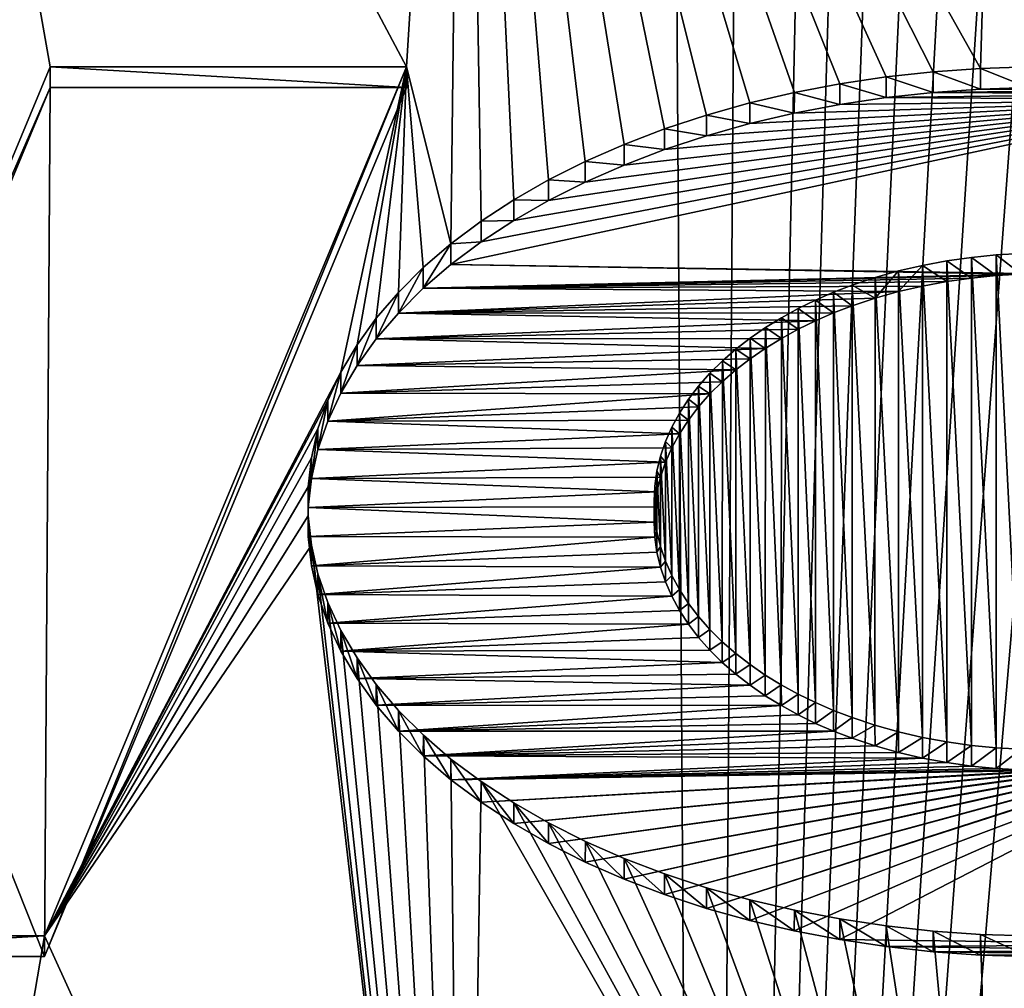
# Model space of a CAD drawing. Header units: metres. Extents: x -109 to 109, y -452 to 89.
# Tile 299 of 656: x -75.61 to -73.66, y -66.37 to -64.46. Entities that reach past the tile are written whole.
import ezdxf

# ---------------------------------------------------------------- set-up
doc = ezdxf.new("R2010")
doc.units = ezdxf.units.M
doc.layers.add('solid_K244270000C71_000', color=7, linetype='CONTINUOUS')

msp = doc.modelspace()

# ---------------------------------------------------------------- linework, layer by layer
at = {"layer": 'solid_K244270000C71_000'}
for points in [[(-76.500175, -72.822037, 26.29035), (-75.704636, -43.876331, 7.471826), (-75.418259, -43.989391, 7.527418)], [(-76.500175, -72.822037, 26.29035), (-75.418259, -43.989391, 7.527418), (-75.11319, -44.148254, 7.605583)], [(-76.500175, -72.822037, 26.29035), (-75.11319, -44.148254, 7.605583), (-74.785744, -44.363247, 7.711441)], [(-76.500175, -72.822037, 26.29035), (-74.785744, -44.363247, 7.711441), (-74.434319, -44.646252, 7.850984)], [(-74.250687, -72.791595, 26.102348), (-76.500175, -72.822037, 26.29035), (-74.434319, -44.646252, 7.850984)], [(-74.250687, -72.791595, 26.102348), (-74.434319, -44.646252, 7.850984), (-74.059448, -45.008808, 8.030034)], [(-74.250687, -72.791595, 26.102348), (-74.059448, -45.008808, 8.030034), (-73.663307, -45.461758, 8.25418)], [(-74.250687, -72.791595, 26.102348), (-73.663307, -45.461758, 8.25418), (-73.457771, -45.725483, 8.384879)], [(-74.250687, -72.791595, 26.102348), (-73.457771, -45.725483, 8.384879), (-73.247543, -46.016716, 8.529492)], [(-74.250687, -72.791595, 26.102348), (-73.247543, -46.016716, 8.529492), (-73.032753, -46.33675, 8.688663)], [(-74.250687, -72.791595, 26.102348), (-73.032753, -46.33675, 8.688663), (-72.813553, -46.687202, 8.863256)], [(-74.250687, -72.791595, 26.102348), (-72.813553, -46.687202, 8.863256), (-72.590157, -47.070621, 9.054749)], [(-74.250687, -72.791595, 26.102348), (-72.590157, -47.070621, 9.054749), (-72.362717, -47.488049, 9.263634)], [(-74.250687, -72.791595, 26.102348), (-72.362717, -47.488049, 9.263634), (-72.131516, -47.942654, 9.491823)], [(-72.013924, -72.697655, 25.532331), (-74.250687, -72.791595, 26.102348), (-72.131516, -47.942654, 9.491823)], [(-75.901672, -65.403168, 45.807724), (-75.545891, -64.548409, 47.028446), (-75.897324, -62.561806, 49.865612)], [(-74.840904, -64.548409, 47.028446), (-74.727005, -62.727257, 49.629326), (-75.897324, -62.561806, 49.865612)], [(-75.545891, -64.548409, 47.028446), (-74.840904, -64.548409, 47.028446), (-75.897324, -62.561806, 49.865612)], [(-74.7528, -64.89875, 46.528107), (-74.727005, -62.727257, 49.629326), (-74.840904, -64.548409, 47.028446)], [(-74.7528, -64.89875, 46.528107), (-74.693016, -64.853996, 46.59203), (-74.727005, -62.727257, 49.629326)], [(-73.704704, -64.551605, 47.023888), (-73.659714, -63.048546, 49.170479), (-74.727005, -62.727257, 49.629326)], [(-73.798401, -64.558197, 47.014477), (-73.704704, -64.551605, 47.023888), (-74.727005, -62.727257, 49.629326)], [(-73.891235, -64.568359, 46.999954), (-73.798401, -64.558197, 47.014477), (-74.727005, -62.727257, 49.629326)], [(-73.983025, -64.5821, 46.980339), (-73.891235, -64.568359, 46.999954), (-74.727005, -62.727257, 49.629326)], [(-74.073036, -64.599312, 46.955757), (-73.983025, -64.5821, 46.980339), (-74.727005, -62.727257, 49.629326)], [(-74.16111, -64.619972, 46.926247), (-74.073036, -64.599312, 46.955757), (-74.727005, -62.727257, 49.629326)], [(-74.246979, -64.644058, 46.891853), (-74.16111, -64.619972, 46.926247), (-74.727005, -62.727257, 49.629326)], [(-74.330086, -64.67141, 46.852783), (-74.246979, -64.644058, 46.891853), (-74.727005, -62.727257, 49.629326)], [(-74.410149, -64.701981, 46.809128), (-74.330086, -64.67141, 46.852783), (-74.727005, -62.727257, 49.629326)], [(-74.486801, -64.735649, 46.76104), (-74.410149, -64.701981, 46.809128), (-74.727005, -62.727257, 49.629326)], [(-74.559792, -64.772331, 46.708652), (-74.486801, -64.735649, 46.76104), (-74.727005, -62.727257, 49.629326)], [(-74.628624, -64.811829, 46.652248), (-74.559792, -64.772331, 46.708652), (-74.727005, -62.727257, 49.629326)], [(-74.693016, -64.853996, 46.59203), (-74.628624, -64.811829, 46.652248), (-74.727005, -62.727257, 49.629326)], [(-73.704704, -64.551605, 47.023888), (-73.61042, -64.548615, 47.02816), (-73.659714, -63.048546, 49.170479)], [(-73.236, -64.572632, 46.993862), (-72.757477, -63.507, 48.515736), (-73.659714, -63.048546, 49.170479)], [(-73.328613, -64.561241, 47.01012), (-73.236, -64.572632, 46.993862), (-73.659714, -63.048546, 49.170479)], [(-73.421974, -64.553444, 47.021263), (-73.328613, -64.561241, 47.01012), (-73.659714, -63.048546, 49.170479)], [(-73.51609, -64.549225, 47.02729), (-73.421974, -64.553444, 47.021263), (-73.659714, -63.048546, 49.170479)], [(-73.61042, -64.548615, 47.02816), (-73.51609, -64.549225, 47.02729), (-73.659714, -63.048546, 49.170479)], [(-75.545891, -64.589371, 47.057125), (-75.545891, -64.548409, 47.028446), (-75.901672, -65.403168, 45.807724)], [(-74.970695, -65.153282, 46.1646), (-74.840904, -64.548409, 47.028446), (-75.557144, -66.269142, 44.570992)], [(-75.557144, -66.310097, 44.59967), (-75.557144, -66.269142, 44.570992), (-74.840904, -64.548409, 47.028446)], [(-74.840904, -64.589371, 47.057125), (-75.557144, -66.310097, 44.59967), (-74.840904, -64.548409, 47.028446)], [(-74.840904, -64.589371, 47.057125), (-74.840904, -64.548409, 47.028446), (-75.545891, -64.548409, 47.028446)], [(-75.545891, -64.589371, 47.057125), (-74.840904, -64.589371, 47.057125), (-75.545891, -64.548409, 47.028446)], [(-74.970695, -65.153282, 46.1646), (-74.938652, -65.09893, 46.242218), (-74.840904, -64.548409, 47.028446)], [(-74.938652, -65.09893, 46.242218), (-74.900658, -65.046127, 46.317638), (-74.840904, -64.548409, 47.028446)], [(-74.900658, -65.046127, 46.317638), (-74.856842, -64.994987, 46.390667), (-74.840904, -64.548409, 47.028446)], [(-74.856842, -64.994987, 46.390667), (-74.807457, -64.945793, 46.460926), (-74.840904, -64.548409, 47.028446)], [(-74.807457, -64.945793, 46.460926), (-74.7528, -64.89875, 46.528107), (-74.840904, -64.548409, 47.028446)], [(-73.70472, -64.59256, 47.052563), (-73.704704, -64.551605, 47.023888), (-73.798401, -64.558197, 47.014477)], [(-73.70472, -64.59256, 47.052563), (-73.610443, -64.589569, 47.056839), (-73.704704, -64.551605, 47.023888)], [(-73.610443, -64.589569, 47.056839), (-73.61042, -64.548615, 47.02816), (-73.704704, -64.551605, 47.023888)], [(-73.891258, -64.609322, 47.028629), (-73.891235, -64.568359, 46.999954), (-73.983025, -64.5821, 46.980339)], [(-73.891258, -64.609322, 47.028629), (-73.798424, -64.599152, 47.043152), (-73.891235, -64.568359, 46.999954)], [(-73.798424, -64.599152, 47.043152), (-73.798401, -64.558197, 47.014477), (-73.891235, -64.568359, 46.999954)], [(-73.798424, -64.599152, 47.043152), (-73.70472, -64.59256, 47.052563), (-73.798401, -64.558197, 47.014477)], [(-75.901672, -65.44413, 45.836403), (-75.545891, -64.589371, 47.057125), (-75.901672, -65.403168, 45.807724)], [(-75.901672, -65.44413, 45.836403), (-75.557144, -66.310097, 44.59967), (-75.545891, -64.589371, 47.057125)], [(-75.545891, -64.589371, 47.057125), (-75.557144, -66.310097, 44.59967), (-74.840904, -64.589371, 47.057125)], [(-73.98304, -64.623055, 47.009014), (-73.983025, -64.5821, 46.980339), (-74.073036, -64.599312, 46.955757)], [(-73.98304, -64.623055, 47.009014), (-73.891258, -64.609322, 47.028629), (-73.983025, -64.5821, 46.980339)], [(-73.70472, -64.59256, 47.052563), (-73.516106, -64.590179, 47.055969), (-73.610443, -64.589569, 47.056839)], [(-73.70472, -64.59256, 47.052563), (-73.421982, -64.594398, 47.049946), (-73.516106, -64.590179, 47.055969)], [(-74.073051, -64.640274, 46.984428), (-74.073036, -64.599312, 46.955757), (-74.16111, -64.619972, 46.926247)], [(-74.073051, -64.640274, 46.984428), (-73.98304, -64.623055, 47.009014), (-74.073036, -64.599312, 46.955757)], [(-73.98304, -64.623055, 47.009014), (-73.236, -64.613586, 47.022541), (-73.891258, -64.609322, 47.028629)], [(-73.891258, -64.609322, 47.028629), (-73.328621, -64.602196, 47.038803), (-73.798424, -64.599152, 47.043152)], [(-73.891258, -64.609322, 47.028629), (-73.236, -64.613586, 47.022541), (-73.328621, -64.602196, 47.038803)], [(-73.798424, -64.599152, 47.043152), (-73.421982, -64.594398, 47.049946), (-73.70472, -64.59256, 47.052563)], [(-73.798424, -64.599152, 47.043152), (-73.328621, -64.602196, 47.038803), (-73.421982, -64.594398, 47.049946)], [(-74.752792, -64.939705, 46.556789), (-73.236, -64.613586, 47.022541), (-74.693016, -64.894951, 46.620712)], [(-73.574272, -64.958107, 46.530514), (-73.236, -64.613586, 47.022541), (-74.752792, -64.939705, 46.556789)], [(-74.693016, -64.894951, 46.620712), (-73.236, -64.613586, 47.022541), (-74.628624, -64.852783, 46.680927)], [(-74.628624, -64.852783, 46.680927), (-73.236, -64.613586, 47.022541), (-74.559799, -64.813293, 46.737328)], [(-74.559799, -64.813293, 46.737328), (-73.236, -64.613586, 47.022541), (-74.486801, -64.776611, 46.789715)], [(-74.486801, -64.776611, 46.789715), (-73.236, -64.613586, 47.022541), (-74.410156, -64.742943, 46.837803)], [(-74.410156, -64.742943, 46.837803), (-73.236, -64.613586, 47.022541), (-74.330093, -64.712372, 46.881458)], [(-74.330093, -64.712372, 46.881458), (-73.236, -64.613586, 47.022541), (-74.246994, -64.685013, 46.920528)], [(-74.246994, -64.685013, 46.920528), (-73.236, -64.613586, 47.022541), (-74.161125, -64.660934, 46.954918)], [(-74.161125, -64.660934, 46.954918), (-74.16111, -64.619972, 46.926247), (-74.246979, -64.644058, 46.891853)], [(-74.161125, -64.660934, 46.954918), (-73.236, -64.613586, 47.022541), (-74.073051, -64.640274, 46.984428)], [(-74.161125, -64.660934, 46.954918), (-74.073051, -64.640274, 46.984428), (-74.16111, -64.619972, 46.926247)], [(-74.073051, -64.640274, 46.984428), (-73.236, -64.613586, 47.022541), (-73.98304, -64.623055, 47.009014)], [(-74.246994, -64.685013, 46.920528), (-74.246979, -64.644058, 46.891853), (-74.330086, -64.67141, 46.852783)], [(-74.246994, -64.685013, 46.920528), (-74.161125, -64.660934, 46.954918), (-74.246979, -64.644058, 46.891853)], [(-74.330093, -64.712372, 46.881458), (-74.330086, -64.67141, 46.852783), (-74.410149, -64.701981, 46.809128)], [(-74.330093, -64.712372, 46.881458), (-74.246994, -64.685013, 46.920528), (-74.330086, -64.67141, 46.852783)], [(-74.410156, -64.742943, 46.837803), (-74.410149, -64.701981, 46.809128), (-74.486801, -64.735649, 46.76104)], [(-74.410156, -64.742943, 46.837803), (-74.330093, -64.712372, 46.881458), (-74.410149, -64.701981, 46.809128)], [(-74.486801, -64.776611, 46.789715), (-74.486801, -64.735649, 46.76104), (-74.559792, -64.772331, 46.708652)], [(-74.486801, -64.776611, 46.789715), (-74.410156, -64.742943, 46.837803), (-74.486801, -64.735649, 46.76104)], [(-74.559799, -64.813293, 46.737328), (-74.559792, -64.772331, 46.708652), (-74.628624, -64.811829, 46.652248)], [(-74.559799, -64.813293, 46.737328), (-74.486801, -64.776611, 46.789715), (-74.559792, -64.772331, 46.708652)], [(-74.628624, -64.852783, 46.680927), (-74.628624, -64.811829, 46.652248), (-74.693016, -64.853996, 46.59203)], [(-74.628624, -64.852783, 46.680927), (-74.559799, -64.813293, 46.737328), (-74.628624, -64.811829, 46.652248)], [(-74.693016, -64.894951, 46.620712), (-74.693016, -64.853996, 46.59203), (-74.7528, -64.89875, 46.528107)], [(-74.693016, -64.894951, 46.620712), (-74.628624, -64.852783, 46.680927), (-74.693016, -64.853996, 46.59203)], [(-74.807449, -64.986748, 46.489613), (-74.7528, -64.89875, 46.528107), (-74.807457, -64.945793, 46.460926)], [(-74.807449, -64.986748, 46.489613), (-74.752792, -64.939705, 46.556789), (-74.7528, -64.89875, 46.528107)], [(-74.752792, -64.939705, 46.556789), (-74.693016, -64.894951, 46.620712), (-74.7528, -64.89875, 46.528107)], [(-73.673424, -64.920815, 46.496601), (-73.722588, -64.925697, 46.489628), (-73.673492, -65.896736, 45.102844)], [(-73.673431, -64.961769, 46.52528), (-73.722588, -64.925697, 46.489628), (-73.673424, -64.920815, 46.496601)], [(-73.673424, -64.920815, 46.496601), (-73.673492, -65.896736, 45.102844), (-73.623894, -65.89959, 45.098766)], [(-73.623863, -64.958923, 46.52935), (-73.673431, -64.961769, 46.52528), (-73.673424, -64.920815, 46.496601)], [(-73.623848, -64.917961, 46.500671), (-73.673424, -64.920815, 46.496601), (-73.623894, -65.89959, 45.098766)], [(-73.623863, -64.958923, 46.52935), (-73.673424, -64.920815, 46.496601), (-73.623848, -64.917961, 46.500671)], [(-73.623863, -64.958923, 46.52935), (-74.752792, -64.939705, 46.556789), (-74.807449, -64.986748, 46.489613)], [(-73.574272, -64.958107, 46.530514), (-74.752792, -64.939705, 46.556789), (-73.623863, -64.958923, 46.52935)], [(-73.819473, -64.941582, 46.466942), (-73.866913, -64.952591, 46.451221), (-73.819603, -65.875946, 45.132534)], [(-73.866913, -64.993546, 46.4799), (-73.866913, -64.952591, 46.451221), (-73.819473, -64.941582, 46.466942)], [(-73.819489, -64.982544, 46.495617), (-73.866913, -64.993546, 46.4799), (-73.819473, -64.941582, 46.466942)], [(-73.819473, -64.941582, 46.466942), (-73.819603, -65.875946, 45.132534), (-73.771423, -65.884926, 45.119709)], [(-73.771347, -64.973572, 46.508423), (-73.819489, -64.982544, 46.495617), (-73.819473, -64.941582, 46.466942)], [(-73.771324, -64.93261, 46.479748), (-73.819473, -64.941582, 46.466942), (-73.771423, -65.884926, 45.119709)], [(-73.771347, -64.973572, 46.508423), (-73.819473, -64.941582, 46.466942), (-73.771324, -64.93261, 46.479748)], [(-73.771324, -64.93261, 46.479748), (-73.771423, -65.884926, 45.119709), (-73.722672, -65.891846, 45.109821)], [(-73.722603, -64.966652, 46.518303), (-73.771347, -64.973572, 46.508423), (-73.771324, -64.93261, 46.479748)], [(-73.722588, -64.925697, 46.489628), (-73.771324, -64.93261, 46.479748), (-73.722672, -65.891846, 45.109821)], [(-73.722603, -64.966652, 46.518303), (-73.771324, -64.93261, 46.479748), (-73.722588, -64.925697, 46.489628)], [(-73.722588, -64.925697, 46.489628), (-73.722672, -65.891846, 45.109821), (-73.673492, -65.896736, 45.102844)], [(-73.673431, -64.961769, 46.52528), (-73.722603, -64.966652, 46.518303), (-73.722588, -64.925697, 46.489628)], [(-74.856834, -65.035942, 46.419353), (-74.807457, -64.945793, 46.460926), (-74.856842, -64.994987, 46.390667)], [(-74.856834, -65.035942, 46.419353), (-74.807449, -64.986748, 46.489613), (-74.807457, -64.945793, 46.460926)], [(-73.623863, -64.958923, 46.52935), (-74.807449, -64.986748, 46.489613), (-73.673431, -64.961769, 46.52528)], [(-73.673431, -64.961769, 46.52528), (-74.807449, -64.986748, 46.489613), (-73.722603, -64.966652, 46.518303)], [(-73.913345, -65.006584, 46.461277), (-73.913322, -64.965622, 46.43261), (-73.866913, -64.952591, 46.451221)], [(-73.866913, -64.993546, 46.4799), (-73.913345, -65.006584, 46.461277), (-73.866913, -64.952591, 46.451221)], [(-73.866913, -64.952591, 46.451221), (-73.913322, -64.965622, 46.43261), (-73.867073, -65.864922, 45.148273)], [(-73.866913, -64.952591, 46.451221), (-73.867073, -65.864922, 45.148273), (-73.819603, -65.875946, 45.132534)], [(-73.722603, -64.966652, 46.518303), (-74.807449, -64.986748, 46.489613), (-73.771347, -64.973572, 46.508423)], [(-73.771347, -64.973572, 46.508423), (-74.807449, -64.986748, 46.489613), (-73.819489, -64.982544, 46.495617)], [(-73.958595, -64.980675, 46.41111), (-73.995316, -64.994766, 46.390991), (-73.958748, -65.836823, 45.188404)], [(-73.958641, -65.021652, 46.439766), (-73.995316, -64.994766, 46.390991), (-73.958595, -64.980675, 46.41111)], [(-73.958595, -64.980675, 46.41111), (-73.958748, -65.836823, 45.188404), (-73.913483, -65.851883, 45.166893)], [(-73.913345, -65.006584, 46.461277), (-73.958641, -65.021652, 46.439766), (-73.958595, -64.980675, 46.41111)], [(-73.913322, -64.965622, 46.43261), (-73.958595, -64.980675, 46.41111), (-73.913483, -65.851883, 45.166893)], [(-73.913345, -65.006584, 46.461277), (-73.958595, -64.980675, 46.41111), (-73.913322, -64.965622, 46.43261)], [(-73.913322, -64.965622, 46.43261), (-73.913483, -65.851883, 45.166893), (-73.867073, -65.864922, 45.148273)], [(-74.900642, -65.087067, 46.346336), (-74.856842, -64.994987, 46.390667), (-74.900658, -65.046127, 46.317638)], [(-74.900642, -65.087067, 46.346336), (-74.856834, -65.035942, 46.419353), (-74.856842, -64.994987, 46.390667)], [(-73.866913, -64.993546, 46.4799), (-74.807449, -64.986748, 46.489613), (-74.856834, -65.035942, 46.419353)], [(-73.866913, -64.993546, 46.4799), (-74.856834, -65.035942, 46.419353), (-73.913345, -65.006584, 46.461277)], [(-73.819489, -64.982544, 46.495617), (-74.807449, -64.986748, 46.489613), (-73.866913, -64.993546, 46.4799)], [(-73.995316, -64.994766, 46.390991), (-74.031006, -65.010239, 46.368893), (-73.995499, -65.822708, 45.208561)], [(-73.995354, -65.035736, 46.419643), (-74.031006, -65.010239, 46.368893), (-73.995316, -64.994766, 46.390991)], [(-73.995316, -64.994766, 46.390991), (-73.995499, -65.822708, 45.208561), (-73.958748, -65.836823, 45.188404)], [(-73.958641, -65.021652, 46.439766), (-73.995354, -65.035736, 46.419643), (-73.995316, -64.994766, 46.390991)], [(-73.913345, -65.006584, 46.461277), (-74.856834, -65.035942, 46.419353), (-73.958641, -65.021652, 46.439766)], [(-74.031006, -65.010239, 46.368893), (-74.065483, -65.027084, 46.344833), (-74.031235, -65.807213, 45.230694)], [(-74.031044, -65.051208, 46.397545), (-74.065483, -65.027084, 46.344833), (-74.031006, -65.010239, 46.368893)], [(-74.031006, -65.010239, 46.368893), (-74.031235, -65.807213, 45.230694), (-73.995499, -65.822708, 45.208561)], [(-73.995354, -65.035736, 46.419643), (-74.031044, -65.051208, 46.397545), (-74.031006, -65.010239, 46.368893)], [(-74.031044, -65.051208, 46.397545), (-74.856834, -65.035942, 46.419353), (-74.900642, -65.087067, 46.346336)], [(-73.958641, -65.021652, 46.439766), (-74.856834, -65.035942, 46.419353), (-73.995354, -65.035736, 46.419643)], [(-73.995354, -65.035736, 46.419643), (-74.856834, -65.035942, 46.419353), (-74.031044, -65.051208, 46.397545)], [(-74.065483, -65.027084, 46.344833), (-74.098732, -65.045296, 46.318829), (-74.065697, -65.790359, 45.254757)], [(-74.065521, -65.068062, 46.373482), (-74.098732, -65.045296, 46.318829), (-74.065483, -65.027084, 46.344833)], [(-74.065483, -65.027084, 46.344833), (-74.065697, -65.790359, 45.254757), (-74.031235, -65.807213, 45.230694)], [(-74.031044, -65.051208, 46.397545), (-74.065521, -65.068062, 46.373482), (-74.065483, -65.027084, 46.344833)], [(-74.938637, -65.13987, 46.270924), (-74.900658, -65.046127, 46.317638), (-74.938652, -65.09893, 46.242218)], [(-74.938637, -65.13987, 46.270924), (-74.900642, -65.087067, 46.346336), (-74.900658, -65.046127, 46.317638)], [(-74.031044, -65.051208, 46.397545), (-74.900642, -65.087067, 46.346336), (-74.065521, -65.068062, 46.373482)], [(-74.098732, -65.045296, 46.318829), (-74.130409, -65.064781, 46.290993), (-74.0989, -65.772163, 45.28075)], [(-74.098778, -65.086281, 46.347466), (-74.130409, -65.064781, 46.290993), (-74.098732, -65.045296, 46.318829)], [(-74.098732, -65.045296, 46.318829), (-74.0989, -65.772163, 45.28075), (-74.065697, -65.790359, 45.254757)], [(-74.065521, -65.068062, 46.373482), (-74.098778, -65.086281, 46.347466), (-74.098732, -65.045296, 46.318829)], [(-74.065521, -65.068062, 46.373482), (-74.900642, -65.087067, 46.346336), (-74.098778, -65.086281, 46.347466)], [(-74.130409, -65.064781, 46.290993), (-74.160583, -65.085564, 46.261314), (-74.130577, -65.752663, 45.308601)], [(-74.130463, -65.105774, 46.319622), (-74.160583, -65.085564, 46.261314), (-74.130409, -65.064781, 46.290993)], [(-74.130409, -65.064781, 46.290993), (-74.130577, -65.752663, 45.308601), (-74.0989, -65.772163, 45.28075)], [(-74.098778, -65.086281, 46.347466), (-74.130463, -65.105774, 46.319622), (-74.130409, -65.064781, 46.290993)], [(-74.130463, -65.105774, 46.319622), (-74.900642, -65.087067, 46.346336), (-74.938637, -65.13987, 46.270924)], [(-74.098778, -65.086281, 46.347466), (-74.900642, -65.087067, 46.346336), (-74.130463, -65.105774, 46.319622)], [(-74.160583, -65.085564, 46.261314), (-74.18895, -65.107559, 46.229904), (-74.160774, -65.73185, 45.338326)], [(-74.160637, -65.126564, 46.289932), (-74.18895, -65.107559, 46.229904), (-74.160583, -65.085564, 46.261314)], [(-74.160583, -65.085564, 46.261314), (-74.160774, -65.73185, 45.338326), (-74.130577, -65.752663, 45.308601)], [(-74.130463, -65.105774, 46.319622), (-74.160637, -65.126564, 46.289932), (-74.160583, -65.085564, 46.261314)], [(-74.970688, -65.194229, 46.193302), (-74.938652, -65.09893, 46.242218), (-74.970695, -65.153282, 46.1646)], [(-74.970688, -65.194229, 46.193302), (-74.938637, -65.13987, 46.270924), (-74.938652, -65.09893, 46.242218)], [(-74.130463, -65.105774, 46.319622), (-74.938637, -65.13987, 46.270924), (-74.160637, -65.126564, 46.289932)], [(-74.18895, -65.107559, 46.229904), (-74.215546, -65.130783, 46.196728), (-74.189148, -65.709839, 45.369759)], [(-74.189003, -65.14856, 46.258522), (-74.215546, -65.130783, 46.196728), (-74.18895, -65.107559, 46.229904)], [(-74.18895, -65.107559, 46.229904), (-74.189148, -65.709839, 45.369759), (-74.160774, -65.73185, 45.338326)], [(-74.160637, -65.126564, 46.289932), (-74.189003, -65.14856, 46.258522), (-74.18895, -65.107559, 46.229904)], [(-74.160637, -65.126564, 46.289932), (-74.938637, -65.13987, 46.270924), (-74.189003, -65.14856, 46.258522)], [(-74.215546, -65.130783, 46.196728), (-74.240089, -65.155098, 46.162006), (-74.215714, -65.686615, 45.402924)], [(-74.215584, -65.171776, 46.225357), (-74.240089, -65.155098, 46.162006), (-74.215546, -65.130783, 46.196728)], [(-74.215546, -65.130783, 46.196728), (-74.215714, -65.686615, 45.402924), (-74.189148, -65.709839, 45.369759)], [(-74.189003, -65.14856, 46.258522), (-74.215584, -65.171776, 46.225357), (-74.215546, -65.130783, 46.196728)], [(-74.996498, -65.208755, 46.085381), (-74.970695, -65.153282, 46.1646), (-75.557144, -66.269142, 44.570992)], [(-74.99649, -65.249695, 46.114086), (-74.970695, -65.153282, 46.1646), (-74.996498, -65.208755, 46.085381)], [(-74.99649, -65.249695, 46.114086), (-74.970688, -65.194229, 46.193302), (-74.970695, -65.153282, 46.1646)], [(-74.189003, -65.14856, 46.258522), (-74.938637, -65.13987, 46.270924), (-74.970688, -65.194229, 46.193302)], [(-74.189003, -65.14856, 46.258522), (-74.970688, -65.194229, 46.193302), (-74.215584, -65.171776, 46.225357)], [(-74.240089, -65.155098, 46.162006), (-74.262451, -65.180435, 46.12582), (-74.240227, -65.662308, 45.437637)], [(-74.24012, -65.196091, 46.190639), (-74.262451, -65.180435, 46.12582), (-74.240089, -65.155098, 46.162006)], [(-74.240089, -65.155098, 46.162006), (-74.240227, -65.662308, 45.437637), (-74.215714, -65.686615, 45.402924)], [(-74.215584, -65.171776, 46.225357), (-74.24012, -65.196091, 46.190639), (-74.240089, -65.155098, 46.162006)], [(-74.215584, -65.171776, 46.225357), (-74.970688, -65.194229, 46.193302), (-74.24012, -65.196091, 46.190639)], [(-74.24012, -65.196091, 46.190639), (-74.970688, -65.194229, 46.193302), (-74.99649, -65.249695, 46.114086)], [(-74.262451, -65.180435, 46.12582), (-74.28257, -65.206734, 46.088261), (-74.262581, -65.636963, 45.473835)], [(-74.262489, -65.221443, 46.154427), (-74.28257, -65.206734, 46.088261), (-74.262451, -65.180435, 46.12582)], [(-74.262451, -65.180435, 46.12582), (-74.262581, -65.636963, 45.473835), (-74.240227, -65.662308, 45.437637)], [(-74.24012, -65.196091, 46.190639), (-74.262489, -65.221443, 46.154427), (-74.262451, -65.180435, 46.12582)], [(-75.015999, -65.265205, 46.004757), (-74.996498, -65.208755, 46.085381), (-75.557144, -66.269142, 44.570992)], [(-75.015991, -65.306137, 46.03347), (-74.996498, -65.208755, 46.085381), (-75.015999, -65.265205, 46.004757)], [(-75.015991, -65.306137, 46.03347), (-74.99649, -65.249695, 46.114086), (-74.996498, -65.208755, 46.085381)], [(-74.24012, -65.196091, 46.190639), (-74.99649, -65.249695, 46.114086), (-74.262489, -65.221443, 46.154427)], [(-74.28257, -65.206734, 46.088261), (-74.300232, -65.233879, 46.049503), (-74.282692, -65.610649, 45.511414)], [(-74.282623, -65.247765, 46.116837), (-74.300232, -65.233879, 46.049503), (-74.28257, -65.206734, 46.088261)], [(-74.28257, -65.206734, 46.088261), (-74.282692, -65.610649, 45.511414), (-74.262581, -65.636963, 45.473835)], [(-74.262489, -65.221443, 46.154427), (-74.282623, -65.247765, 46.116837), (-74.28257, -65.206734, 46.088261)], [(-74.262489, -65.221443, 46.154427), (-74.99649, -65.249695, 46.114086), (-74.282623, -65.247765, 46.116837)], [(-74.300232, -65.233879, 46.049503), (-74.31546, -65.261841, 46.00956), (-74.300339, -65.583496, 45.550194)], [(-74.300278, -65.274902, 46.078083), (-74.31546, -65.261841, 46.00956), (-74.300232, -65.233879, 46.049503)], [(-74.300232, -65.233879, 46.049503), (-74.300339, -65.583496, 45.550194), (-74.282692, -65.610649, 45.511414)], [(-74.282623, -65.247765, 46.116837), (-74.300278, -65.274902, 46.078083), (-74.300232, -65.233879, 46.049503)], [(-74.300278, -65.274902, 46.078083), (-74.99649, -65.249695, 46.114086), (-75.015991, -65.306137, 46.03347)], [(-74.282623, -65.247765, 46.116837), (-74.99649, -65.249695, 46.114086), (-74.300278, -65.274902, 46.078083)], [(-75.02906, -65.322403, 45.923077), (-75.015999, -65.265205, 46.004757), (-75.557144, -66.269142, 44.570992)], [(-75.029053, -65.363335, 45.951786), (-75.015999, -65.265205, 46.004757), (-75.02906, -65.322403, 45.923077)], [(-75.029053, -65.363335, 45.951786), (-75.015991, -65.306137, 46.03347), (-75.015999, -65.265205, 46.004757)], [(-74.31546, -65.261841, 46.00956), (-74.327995, -65.290375, 45.968811), (-74.315552, -65.555511, 45.59016)], [(-74.315483, -65.302856, 46.038166), (-74.327995, -65.290375, 45.968811), (-74.31546, -65.261841, 46.00956)], [(-74.31546, -65.261841, 46.00956), (-74.315552, -65.555511, 45.59016), (-74.300339, -65.583496, 45.550194)], [(-74.300278, -65.274902, 46.078083), (-74.315483, -65.302856, 46.038166), (-74.31546, -65.261841, 46.00956)], [(-74.300278, -65.274902, 46.078083), (-75.015991, -65.306137, 46.03347), (-74.315483, -65.302856, 46.038166)], [(-74.327995, -65.290375, 45.968811), (-74.337891, -65.319519, 45.927189), (-74.328079, -65.526978, 45.630905)], [(-74.328018, -65.33139, 45.99741), (-74.337891, -65.319519, 45.927189), (-74.327995, -65.290375, 45.968811)], [(-74.327995, -65.290375, 45.968811), (-74.328079, -65.526978, 45.630905), (-74.315552, -65.555511, 45.59016)], [(-74.315483, -65.302856, 46.038166), (-74.328018, -65.33139, 45.99741), (-74.327995, -65.290375, 45.968811)], [(-74.328018, -65.33139, 45.99741), (-75.015991, -65.306137, 46.03347), (-75.029053, -65.363335, 45.951786)], [(-74.315483, -65.302856, 46.038166), (-75.015991, -65.306137, 46.03347), (-74.328018, -65.33139, 45.99741)], [(-75.035606, -65.379944, 45.840889), (-75.02906, -65.322403, 45.923077), (-75.557144, -66.269142, 44.570992)], [(-75.035606, -65.420883, 45.869602), (-75.02906, -65.322403, 45.923077), (-75.035606, -65.379944, 45.840889)], [(-75.035606, -65.420883, 45.869602), (-75.029053, -65.363335, 45.951786), (-75.02906, -65.322403, 45.923077)], [(-74.328018, -65.33139, 45.99741), (-75.029053, -65.363335, 45.951786), (-74.337906, -65.360558, 45.955757)], [(-74.337891, -65.319519, 45.927189), (-74.344986, -65.348984, 45.885117), (-74.337944, -65.497856, 45.672493)], [(-74.337906, -65.360558, 45.955757), (-74.344986, -65.348984, 45.885117), (-74.337891, -65.319519, 45.927189)], [(-74.337891, -65.319519, 45.927189), (-74.337944, -65.497856, 45.672493), (-74.328079, -65.526978, 45.630905)], [(-74.328018, -65.33139, 45.99741), (-74.337906, -65.360558, 45.955757), (-74.337891, -65.319519, 45.927189)], [(-74.344986, -65.348984, 45.885117), (-74.349266, -65.378761, 45.842579), (-74.345016, -65.468399, 45.714565)], [(-74.345001, -65.39003, 45.913658), (-74.349266, -65.378761, 45.842579), (-74.344986, -65.348984, 45.885117)], [(-74.344986, -65.348984, 45.885117), (-74.345016, -65.468399, 45.714565), (-74.337944, -65.497856, 45.672493)], [(-74.337906, -65.360558, 45.955757), (-74.345001, -65.39003, 45.913658), (-74.344986, -65.348984, 45.885117)], [(-74.345001, -65.39003, 45.913658), (-75.029053, -65.363335, 45.951786), (-75.035606, -65.420883, 45.869602)], [(-74.337906, -65.360558, 45.955757), (-75.029053, -65.363335, 45.951786), (-74.345001, -65.39003, 45.913658)], [(-75.035606, -65.437653, 45.758476), (-75.035606, -65.379944, 45.840889), (-75.557144, -66.269142, 44.570992)], [(-75.035606, -65.478584, 45.787189), (-75.035606, -65.379944, 45.840889), (-75.035606, -65.437653, 45.758476)], [(-75.035606, -65.478584, 45.787189), (-75.035606, -65.420883, 45.869602), (-75.035606, -65.379944, 45.840889)], [(-74.345001, -65.39003, 45.913658), (-75.035606, -65.420883, 45.869602), (-74.349274, -65.41983, 45.871098)], [(-74.349266, -65.378761, 45.842579), (-74.350716, -65.408661, 45.799885), (-74.349281, -65.438576, 45.757156)], [(-74.349274, -65.41983, 45.871098), (-74.350716, -65.408661, 45.799885), (-74.349266, -65.378761, 45.842579)], [(-74.349266, -65.378761, 45.842579), (-74.349281, -65.438576, 45.757156), (-74.345016, -65.468399, 45.714565)], [(-74.345001, -65.39003, 45.913658), (-74.349274, -65.41983, 45.871098), (-74.349266, -65.378761, 45.842579)], [(-74.350716, -65.449738, 45.828396), (-74.349281, -65.438576, 45.757156), (-74.350716, -65.408661, 45.799885)], [(-74.349274, -65.41983, 45.871098), (-74.350716, -65.449738, 45.828396), (-74.350716, -65.408661, 45.799885)], [(-74.349274, -65.41983, 45.871098), (-75.035606, -65.420883, 45.869602), (-74.350716, -65.449738, 45.828396)], [(-74.350716, -65.449738, 45.828396), (-75.035606, -65.420883, 45.869602), (-75.035606, -65.478584, 45.787189)], [(-75.901672, -65.44413, 45.836403), (-76.242859, -66.310097, 44.59967), (-75.557144, -66.310097, 44.59967)], [(-75.029045, -65.495201, 45.676285), (-75.035606, -65.437653, 45.758476), (-75.557144, -66.269142, 44.570992)], [(-75.029053, -65.536133, 45.705006), (-75.035606, -65.437653, 45.758476), (-75.029045, -65.495201, 45.676285)], [(-75.029053, -65.536133, 45.705006), (-75.035606, -65.478584, 45.787189), (-75.035606, -65.437653, 45.758476)], [(-74.350716, -65.449738, 45.828396), (-74.349274, -65.479637, 45.785694), (-74.349281, -65.438576, 45.757156)], [(-74.349274, -65.479637, 45.785694), (-74.345016, -65.468399, 45.714565), (-74.349281, -65.438576, 45.757156)], [(-74.350716, -65.449738, 45.828396), (-75.035606, -65.478584, 45.787189), (-74.349274, -65.479637, 45.785694)], [(-74.349274, -65.479637, 45.785694), (-74.345001, -65.509438, 45.743134), (-74.345016, -65.468399, 45.714565)], [(-74.345001, -65.509438, 45.743134), (-74.337944, -65.497856, 45.672493), (-74.345016, -65.468399, 45.714565)], [(-74.349274, -65.479637, 45.785694), (-75.035606, -65.478584, 45.787189), (-75.029053, -65.536133, 45.705006)], [(-74.349274, -65.479637, 45.785694), (-75.029053, -65.536133, 45.705006), (-74.345001, -65.509438, 45.743134)], [(-75.029045, -65.495201, 45.676285), (-75.557144, -66.269142, 44.570992), (-74.727005, -68.090294, 41.970112)], [(-75.015991, -65.59333, 45.623325), (-75.029053, -65.536133, 45.705006), (-75.029045, -65.495201, 45.676285)], [(-75.015984, -65.552399, 45.594597), (-75.029045, -65.495201, 45.676285), (-74.727005, -68.090294, 41.970112)], [(-75.015991, -65.59333, 45.623325), (-75.029045, -65.495201, 45.676285), (-75.015984, -65.552399, 45.594597)], [(-74.345001, -65.509438, 45.743134), (-74.337906, -65.53891, 45.701035), (-74.337944, -65.497856, 45.672493)], [(-74.337906, -65.53891, 45.701035), (-74.328079, -65.526978, 45.630905), (-74.337944, -65.497856, 45.672493)], [(-74.345001, -65.509438, 45.743134), (-75.029053, -65.536133, 45.705006), (-74.337906, -65.53891, 45.701035)], [(-74.337906, -65.53891, 45.701035), (-74.328018, -65.568077, 45.659382), (-74.328079, -65.526978, 45.630905)], [(-74.328018, -65.568077, 45.659382), (-74.315552, -65.555511, 45.59016), (-74.328079, -65.526978, 45.630905)], [(-74.337906, -65.53891, 45.701035), (-75.029053, -65.536133, 45.705006), (-75.015991, -65.59333, 45.623325)], [(-74.337906, -65.53891, 45.701035), (-75.015991, -65.59333, 45.623325), (-74.328018, -65.568077, 45.659382)], [(-74.99649, -65.649773, 45.542709), (-75.015991, -65.59333, 45.623325), (-75.015984, -65.552399, 45.594597)], [(-74.996483, -65.608849, 45.513988), (-75.015984, -65.552399, 45.594597), (-74.727005, -68.090294, 41.970112)], [(-74.99649, -65.649773, 45.542709), (-75.015984, -65.552399, 45.594597), (-74.996483, -65.608849, 45.513988)], [(-74.328018, -65.568077, 45.659382), (-74.315483, -65.596611, 45.618629), (-74.315552, -65.555511, 45.59016)], [(-74.315483, -65.596611, 45.618629), (-74.300339, -65.583496, 45.550194), (-74.315552, -65.555511, 45.59016)], [(-74.328018, -65.568077, 45.659382), (-75.015991, -65.59333, 45.623325), (-74.315483, -65.596611, 45.618629)], [(-74.315483, -65.596611, 45.618629), (-74.300278, -65.624565, 45.578709), (-74.300339, -65.583496, 45.550194)], [(-74.300278, -65.624565, 45.578709), (-74.282692, -65.610649, 45.511414), (-74.300339, -65.583496, 45.550194)], [(-74.315483, -65.596611, 45.618629), (-75.015991, -65.59333, 45.623325), (-74.99649, -65.649773, 45.542709)], [(-74.315483, -65.596611, 45.618629), (-74.99649, -65.649773, 45.542709), (-74.300278, -65.624565, 45.578709)], [(-74.970688, -65.705238, 45.463493), (-74.99649, -65.649773, 45.542709), (-74.996483, -65.608849, 45.513988)], [(-74.300278, -65.624565, 45.578709), (-74.99649, -65.649773, 45.542709), (-74.282623, -65.651703, 45.539955)], [(-74.970673, -65.664314, 45.434772), (-74.996483, -65.608849, 45.513988), (-74.727005, -68.090294, 41.970112)], [(-74.970688, -65.705238, 45.463493), (-74.996483, -65.608849, 45.513988), (-74.970673, -65.664314, 45.434772)], [(-74.300278, -65.624565, 45.578709), (-74.282623, -65.651703, 45.539955), (-74.282692, -65.610649, 45.511414)], [(-74.282623, -65.651703, 45.539955), (-74.262581, -65.636963, 45.473835), (-74.282692, -65.610649, 45.511414)], [(-74.282623, -65.651703, 45.539955), (-74.262489, -65.678024, 45.502365), (-74.262581, -65.636963, 45.473835)], [(-74.262489, -65.678024, 45.502365), (-74.240227, -65.662308, 45.437637), (-74.262581, -65.636963, 45.473835)], [(-74.282623, -65.651703, 45.539955), (-74.99649, -65.649773, 45.542709), (-74.970688, -65.705238, 45.463493)], [(-74.282623, -65.651703, 45.539955), (-74.970688, -65.705238, 45.463493), (-74.262489, -65.678024, 45.502365)], [(-74.262489, -65.678024, 45.502365), (-74.24012, -65.703377, 45.466156), (-74.240227, -65.662308, 45.437637)], [(-74.24012, -65.703377, 45.466156), (-74.215714, -65.686615, 45.402924), (-74.240227, -65.662308, 45.437637)], [(-74.938637, -65.759598, 45.385872), (-74.970688, -65.705238, 45.463493), (-74.970673, -65.664314, 45.434772)], [(-74.262489, -65.678024, 45.502365), (-74.970688, -65.705238, 45.463493), (-74.24012, -65.703377, 45.466156)], [(-74.938614, -65.718674, 45.357136), (-74.970673, -65.664314, 45.434772), (-74.727005, -68.090294, 41.970112)], [(-74.938637, -65.759598, 45.385872), (-74.970673, -65.664314, 45.434772), (-74.938614, -65.718674, 45.357136)], [(-74.24012, -65.703377, 45.466156), (-74.215584, -65.727692, 45.431435), (-74.215714, -65.686615, 45.402924)], [(-74.215584, -65.727692, 45.431435), (-74.189148, -65.709839, 45.369759), (-74.215714, -65.686615, 45.402924)], [(-74.24012, -65.703377, 45.466156), (-74.970688, -65.705238, 45.463493), (-74.215584, -65.727692, 45.431435)], [(-74.215584, -65.727692, 45.431435), (-74.970688, -65.705238, 45.463493), (-74.938637, -65.759598, 45.385872)], [(-74.900642, -65.812401, 45.310459), (-74.938637, -65.759598, 45.385872), (-74.938614, -65.718674, 45.357136)], [(-74.90062, -65.771477, 45.281731), (-74.938614, -65.718674, 45.357136), (-74.727005, -68.090294, 41.970112)], [(-74.900642, -65.812401, 45.310459), (-74.938614, -65.718674, 45.357136), (-74.90062, -65.771477, 45.281731)], [(-74.215584, -65.727692, 45.431435), (-74.189003, -65.750908, 45.39827), (-74.189148, -65.709839, 45.369759)], [(-74.189003, -65.750908, 45.39827), (-74.160774, -65.73185, 45.338326), (-74.189148, -65.709839, 45.369759)], [(-74.215584, -65.727692, 45.431435), (-74.938637, -65.759598, 45.385872), (-74.189003, -65.750908, 45.39827)], [(-74.189003, -65.750908, 45.39827), (-74.160637, -65.772903, 45.366859), (-74.160774, -65.73185, 45.338326)], [(-74.160637, -65.772903, 45.366859), (-74.130577, -65.752663, 45.308601), (-74.160774, -65.73185, 45.338326)], [(-74.189003, -65.750908, 45.39827), (-74.938637, -65.759598, 45.385872), (-74.160637, -65.772903, 45.366859)], [(-74.160637, -65.772903, 45.366859), (-74.938637, -65.759598, 45.385872), (-74.900642, -65.812401, 45.310459)], [(-74.160637, -65.772903, 45.366859), (-74.130463, -65.793694, 45.33717), (-74.130577, -65.752663, 45.308601)], [(-74.130463, -65.793694, 45.33717), (-74.0989, -65.772163, 45.28075), (-74.130577, -65.752663, 45.308601)], [(-74.856834, -65.863525, 45.237438), (-74.900642, -65.812401, 45.310459), (-74.90062, -65.771477, 45.281731)], [(-74.160637, -65.772903, 45.366859), (-74.900642, -65.812401, 45.310459), (-74.130463, -65.793694, 45.33717)], [(-74.856812, -65.822594, 45.208725), (-74.90062, -65.771477, 45.281731), (-74.727005, -68.090294, 41.970112)], [(-74.856834, -65.863525, 45.237438), (-74.90062, -65.771477, 45.281731), (-74.856812, -65.822594, 45.208725)], [(-74.130463, -65.793694, 45.33717), (-74.098778, -65.813187, 45.309326), (-74.0989, -65.772163, 45.28075)], [(-74.098778, -65.813187, 45.309326), (-74.065697, -65.790359, 45.254757), (-74.0989, -65.772163, 45.28075)], [(-74.130463, -65.793694, 45.33717), (-74.900642, -65.812401, 45.310459), (-74.098778, -65.813187, 45.309326)], [(-74.098778, -65.813187, 45.309326), (-74.065521, -65.831406, 45.283314), (-74.065697, -65.790359, 45.254757)], [(-74.065521, -65.831406, 45.283314), (-74.031235, -65.807213, 45.230694), (-74.065697, -65.790359, 45.254757)], [(-74.098778, -65.813187, 45.309326), (-74.900642, -65.812401, 45.310459), (-74.856834, -65.863525, 45.237438)], [(-74.098778, -65.813187, 45.309326), (-74.856834, -65.863525, 45.237438), (-74.065521, -65.831406, 45.283314)], [(-74.065521, -65.831406, 45.283314), (-74.031044, -65.848259, 45.259247), (-74.031235, -65.807213, 45.230694)], [(-74.031044, -65.848259, 45.259247), (-73.995499, -65.822708, 45.208561), (-74.031235, -65.807213, 45.230694)], [(-74.807449, -65.91272, 45.167179), (-74.856834, -65.863525, 45.237438), (-74.856812, -65.822594, 45.208725)], [(-74.065521, -65.831406, 45.283314), (-74.856834, -65.863525, 45.237438), (-74.031044, -65.848259, 45.259247)], [(-74.807404, -65.871803, 45.138447), (-74.856812, -65.822594, 45.208725), (-74.727005, -68.090294, 41.970112)], [(-74.807449, -65.91272, 45.167179), (-74.856812, -65.822594, 45.208725), (-74.807404, -65.871803, 45.138447)], [(-74.031044, -65.848259, 45.259247), (-73.995354, -65.863731, 45.237148), (-73.995499, -65.822708, 45.208561)], [(-73.995354, -65.863731, 45.237148), (-73.958748, -65.836823, 45.188404), (-73.995499, -65.822708, 45.208561)], [(-73.995354, -65.863731, 45.237148), (-73.958641, -65.877815, 45.21703), (-73.958748, -65.836823, 45.188404)], [(-73.958641, -65.877815, 45.21703), (-73.913483, -65.851883, 45.166893), (-73.958748, -65.836823, 45.188404)], [(-74.031044, -65.848259, 45.259247), (-74.856834, -65.863525, 45.237438), (-73.995354, -65.863731, 45.237148)], [(-73.958641, -65.877815, 45.21703), (-73.913345, -65.892883, 45.195518), (-73.913483, -65.851883, 45.166893)], [(-73.913345, -65.892883, 45.195518), (-73.867073, -65.864922, 45.148273), (-73.913483, -65.851883, 45.166893)], [(-73.995354, -65.863731, 45.237148), (-74.856834, -65.863525, 45.237438), (-74.807449, -65.91272, 45.167179)], [(-73.995354, -65.863731, 45.237148), (-74.807449, -65.91272, 45.167179), (-73.958641, -65.877815, 45.21703)], [(-74.752792, -65.959763, 45.100006), (-74.807449, -65.91272, 45.167179), (-74.807404, -65.871803, 45.138447)], [(-73.958641, -65.877815, 45.21703), (-74.807449, -65.91272, 45.167179), (-73.913345, -65.892883, 45.195518)], [(-74.752739, -65.918846, 45.071266), (-74.807404, -65.871803, 45.138447), (-74.727005, -68.090294, 41.970112)], [(-74.752792, -65.959763, 45.100006), (-74.807404, -65.871803, 45.138447), (-74.752739, -65.918846, 45.071266)], [(-73.913345, -65.892883, 45.195518), (-73.866913, -65.905922, 45.176891), (-73.867073, -65.864922, 45.148273)], [(-73.866913, -65.905922, 45.176891), (-73.819603, -65.875946, 45.132534), (-73.867073, -65.864922, 45.148273)], [(-73.866913, -65.905922, 45.176891), (-73.819489, -65.916924, 45.161175), (-73.819603, -65.875946, 45.132534)], [(-73.819489, -65.916924, 45.161175), (-73.771423, -65.884926, 45.119709), (-73.819603, -65.875946, 45.132534)], [(-73.913345, -65.892883, 45.195518), (-74.807449, -65.91272, 45.167179), (-73.866913, -65.905922, 45.176891)], [(-73.236, -65.890007, 45.199619), (-74.246994, -66.214455, 44.736267), (-74.161125, -66.238533, 44.701874)], [(-73.282326, -65.903465, 45.180401), (-74.246994, -66.214455, 44.736267), (-73.236, -65.890007, 45.199619)], [(-73.236, -65.890007, 45.199619), (-74.161125, -66.238533, 44.701874), (-74.073051, -66.259193, 44.672363)], [(-73.236, -65.890007, 45.199619), (-74.073051, -66.259193, 44.672363), (-73.98304, -66.276413, 44.647781)], [(-73.236, -65.890007, 45.199619), (-73.98304, -66.276413, 44.647781), (-73.236, -66.285881, 44.634254)], [(-73.819489, -65.916924, 45.161175), (-73.771347, -65.925896, 45.148373), (-73.771423, -65.884926, 45.119709)], [(-73.771347, -65.925896, 45.148373), (-73.722672, -65.891846, 45.109821), (-73.771423, -65.884926, 45.119709)], [(-73.771347, -65.925896, 45.148373), (-73.722603, -65.932816, 45.138489), (-73.722672, -65.891846, 45.109821)], [(-73.722603, -65.932816, 45.138489), (-73.673492, -65.896736, 45.102844), (-73.722672, -65.891846, 45.109821)], [(-73.722603, -65.932816, 45.138489), (-73.673431, -65.937698, 45.131516), (-73.673492, -65.896736, 45.102844)], [(-73.673431, -65.937698, 45.131516), (-73.623894, -65.89959, 45.098766), (-73.673492, -65.896736, 45.102844)], [(-73.866913, -65.905922, 45.176891), (-74.807449, -65.91272, 45.167179), (-73.819489, -65.916924, 45.161175)], [(-73.819489, -65.916924, 45.161175), (-74.807449, -65.91272, 45.167179), (-74.752792, -65.959763, 45.100006)], [(-73.819489, -65.916924, 45.161175), (-74.752792, -65.959763, 45.100006), (-73.771347, -65.925896, 45.148373)], [(-73.329453, -65.914879, 45.164104), (-74.410156, -66.156525, 44.818989), (-74.330093, -66.187096, 44.775337)], [(-73.377449, -65.924248, 45.150726), (-74.410156, -66.156525, 44.818989), (-73.329453, -65.914879, 45.164104)], [(-73.282326, -65.903465, 45.180401), (-74.330093, -66.187096, 44.775337), (-74.246994, -66.214455, 44.736267)], [(-73.329453, -65.914879, 45.164104), (-74.330093, -66.187096, 44.775337), (-73.282326, -65.903465, 45.180401)], [(-73.673431, -65.937698, 45.131516), (-73.623863, -65.940544, 45.127441), (-73.623894, -65.89959, 45.098766)], [(-74.693016, -66.004517, 45.036083), (-74.752792, -65.959763, 45.100006), (-74.752739, -65.918846, 45.071266)], [(-73.771347, -65.925896, 45.148373), (-74.752792, -65.959763, 45.100006), (-73.722603, -65.932816, 45.138489)], [(-73.722603, -65.932816, 45.138489), (-74.752792, -65.959763, 45.100006), (-73.673431, -65.937698, 45.131516)], [(-74.692978, -65.963585, 45.007366), (-74.752739, -65.918846, 45.071266), (-74.727005, -68.090294, 41.970112)], [(-74.693016, -66.004517, 45.036083), (-74.752739, -65.918846, 45.071266), (-74.692978, -65.963585, 45.007366)], [(-73.426064, -65.93158, 45.140255), (-74.559799, -66.086174, 44.919464), (-74.486801, -66.122856, 44.867081)], [(-73.475258, -65.936874, 45.132683), (-74.559799, -66.086174, 44.919464), (-73.426064, -65.93158, 45.140255)], [(-73.377449, -65.924248, 45.150726), (-74.486801, -66.122856, 44.867081), (-74.410156, -66.156525, 44.818989)], [(-73.426064, -65.93158, 45.140255), (-74.486801, -66.122856, 44.867081), (-73.377449, -65.924248, 45.150726)], [(-73.673431, -65.937698, 45.131516), (-74.752792, -65.959763, 45.100006), (-73.623863, -65.940544, 45.127441)], [(-73.623863, -65.940544, 45.127441), (-74.752792, -65.959763, 45.100006), (-73.574272, -65.94136, 45.126278)], [(-73.574272, -65.94136, 45.126278), (-74.752792, -65.959763, 45.100006), (-74.693016, -66.004517, 45.036083)], [(-73.524681, -65.94014, 45.128025), (-74.693016, -66.004517, 45.036083), (-74.628624, -66.046684, 44.975864)], [(-73.574272, -65.94136, 45.126278), (-74.693016, -66.004517, 45.036083), (-73.524681, -65.94014, 45.128025)], [(-73.475258, -65.936874, 45.132683), (-74.628624, -66.046684, 44.975864), (-74.559799, -66.086174, 44.919464)], [(-73.524681, -65.94014, 45.128025), (-74.628624, -66.046684, 44.975864), (-73.475258, -65.936874, 45.132683)], [(-74.692978, -65.963585, 45.007366), (-74.727005, -68.090294, 41.970112), (-73.659714, -67.769005, 42.428959)], [(-74.628624, -66.046684, 44.975864), (-74.693016, -66.004517, 45.036083), (-74.692978, -65.963585, 45.007366)], [(-74.628586, -66.005745, 44.947155), (-74.692978, -65.963585, 45.007366), (-73.659714, -67.769005, 42.428959)], [(-74.628624, -66.046684, 44.975864), (-74.692978, -65.963585, 45.007366), (-74.628586, -66.005745, 44.947155)], [(-74.559799, -66.086174, 44.919464), (-74.628624, -66.046684, 44.975864), (-74.628586, -66.005745, 44.947155)], [(-74.559738, -66.04525, 44.890743), (-74.628586, -66.005745, 44.947155), (-73.659714, -67.769005, 42.428959)], [(-74.559799, -66.086174, 44.919464), (-74.628586, -66.005745, 44.947155), (-74.559738, -66.04525, 44.890743)], [(-74.486801, -66.122856, 44.867081), (-74.559799, -66.086174, 44.919464), (-74.559738, -66.04525, 44.890743)], [(-74.486763, -66.081917, 44.838371), (-74.559738, -66.04525, 44.890743), (-73.659714, -67.769005, 42.428959)], [(-74.486801, -66.122856, 44.867081), (-74.559738, -66.04525, 44.890743), (-74.486763, -66.081917, 44.838371)], [(-74.410156, -66.156525, 44.818989), (-74.486801, -66.122856, 44.867081), (-74.486763, -66.081917, 44.838371)], [(-74.410118, -66.115585, 44.790291), (-74.486763, -66.081917, 44.838371), (-73.659714, -67.769005, 42.428959)], [(-74.410156, -66.156525, 44.818989), (-74.486763, -66.081917, 44.838371), (-74.410118, -66.115585, 44.790291)], [(-74.330093, -66.187096, 44.775337), (-74.410156, -66.156525, 44.818989), (-74.410118, -66.115585, 44.790291)], [(-74.330048, -66.146149, 44.746635), (-74.410118, -66.115585, 44.790291), (-73.659714, -67.769005, 42.428959)], [(-74.330093, -66.187096, 44.775337), (-74.410118, -66.115585, 44.790291), (-74.330048, -66.146149, 44.746635)], [(-74.246994, -66.214455, 44.736267), (-74.330093, -66.187096, 44.775337), (-74.330048, -66.146149, 44.746635)], [(-74.246948, -66.173508, 44.707569), (-74.330048, -66.146149, 44.746635), (-73.659714, -67.769005, 42.428959)], [(-74.246994, -66.214455, 44.736267), (-74.330048, -66.146149, 44.746635), (-74.246948, -66.173508, 44.707569)], [(-74.161125, -66.238533, 44.701874), (-74.246994, -66.214455, 44.736267), (-74.246948, -66.173508, 44.707569)], [(-74.161087, -66.197586, 44.673183), (-74.246948, -66.173508, 44.707569), (-73.659714, -67.769005, 42.428959)], [(-74.161125, -66.238533, 44.701874), (-74.246948, -66.173508, 44.707569), (-74.161087, -66.197586, 44.673183)], [(-74.073051, -66.259193, 44.672363), (-74.161125, -66.238533, 44.701874), (-74.161087, -66.197586, 44.673183)], [(-74.073013, -66.218246, 44.643673), (-74.161087, -66.197586, 44.673183), (-73.659714, -67.769005, 42.428959)], [(-74.073051, -66.259193, 44.672363), (-74.161087, -66.197586, 44.673183), (-74.073013, -66.218246, 44.643673)], [(-73.98304, -66.276413, 44.647781), (-74.073051, -66.259193, 44.672363), (-74.073013, -66.218246, 44.643673)], [(-73.983002, -66.235458, 44.619095), (-74.073013, -66.218246, 44.643673), (-73.659714, -67.769005, 42.428959)], [(-73.98304, -66.276413, 44.647781), (-74.073013, -66.218246, 44.643673), (-73.983002, -66.235458, 44.619095)], [(-73.891258, -66.290146, 44.628162), (-73.98304, -66.276413, 44.647781), (-73.983002, -66.235458, 44.619095)], [(-73.89122, -66.249191, 44.59948), (-73.983002, -66.235458, 44.619095), (-73.659714, -67.769005, 42.428959)], [(-73.891258, -66.290146, 44.628162), (-73.983002, -66.235458, 44.619095), (-73.89122, -66.249191, 44.59948)], [(-73.798424, -66.300316, 44.613644), (-73.891258, -66.290146, 44.628162), (-73.89122, -66.249191, 44.59948)], [(-73.798393, -66.259361, 44.584961), (-73.89122, -66.249191, 44.59948), (-73.659714, -67.769005, 42.428959)], [(-73.798424, -66.300316, 44.613644), (-73.89122, -66.249191, 44.59948), (-73.798393, -66.259361, 44.584961)], [(-73.70472, -66.306908, 44.604229), (-73.798424, -66.300316, 44.613644), (-73.798393, -66.259361, 44.584961)], [(-73.704697, -66.265945, 44.57555), (-73.798393, -66.259361, 44.584961), (-73.659714, -67.769005, 42.428959)], [(-73.70472, -66.306908, 44.604229), (-73.798393, -66.259361, 44.584961), (-73.704697, -66.265945, 44.57555)], [(-73.610443, -66.309898, 44.599953), (-73.70472, -66.306908, 44.604229), (-73.704697, -66.265945, 44.57555)], [(-73.610413, -66.268944, 44.571274), (-73.704697, -66.265945, 44.57555), (-73.659714, -67.769005, 42.428959)], [(-73.610443, -66.309898, 44.599953), (-73.704697, -66.265945, 44.57555), (-73.610413, -66.268944, 44.571274)], [(-75.557144, -66.269142, 44.570992), (-76.242859, -66.269142, 44.570992), (-75.897324, -68.255745, 41.733826)], [(-76.242859, -66.310097, 44.59967), (-76.242859, -66.269142, 44.570992), (-75.557144, -66.269142, 44.570992)], [(-75.557144, -66.310097, 44.59967), (-76.242859, -66.310097, 44.59967), (-75.557144, -66.269142, 44.570992)], [(-75.557144, -66.269142, 44.570992), (-75.897324, -68.255745, 41.733826), (-74.727005, -68.090294, 41.970112)], [(-73.236, -66.285881, 44.634254), (-73.98304, -66.276413, 44.647781), (-73.891258, -66.290146, 44.628162)], [(-73.236, -66.285881, 44.634254), (-73.891258, -66.290146, 44.628162), (-73.328621, -66.297272, 44.617992)], [(-73.610413, -66.268944, 44.571274), (-73.659714, -67.769005, 42.428959), (-72.757477, -67.310555, 43.083702)], [(-73.328621, -66.297272, 44.617992), (-73.891258, -66.290146, 44.628162), (-73.798424, -66.300316, 44.613644)], [(-73.328621, -66.297272, 44.617992), (-73.798424, -66.300316, 44.613644), (-73.421982, -66.305069, 44.60685)], [(-73.421982, -66.305069, 44.60685), (-73.798424, -66.300316, 44.613644), (-73.70472, -66.306908, 44.604229)], [(-73.421982, -66.305069, 44.60685), (-73.70472, -66.306908, 44.604229), (-73.516106, -66.309288, 44.600826)], [(-73.516106, -66.309288, 44.600826), (-73.70472, -66.306908, 44.604229), (-73.610443, -66.309898, 44.599953)]]:
    msp.add_3dface(points, dxfattribs=at)

doc.saveas('drawing.dxf')
